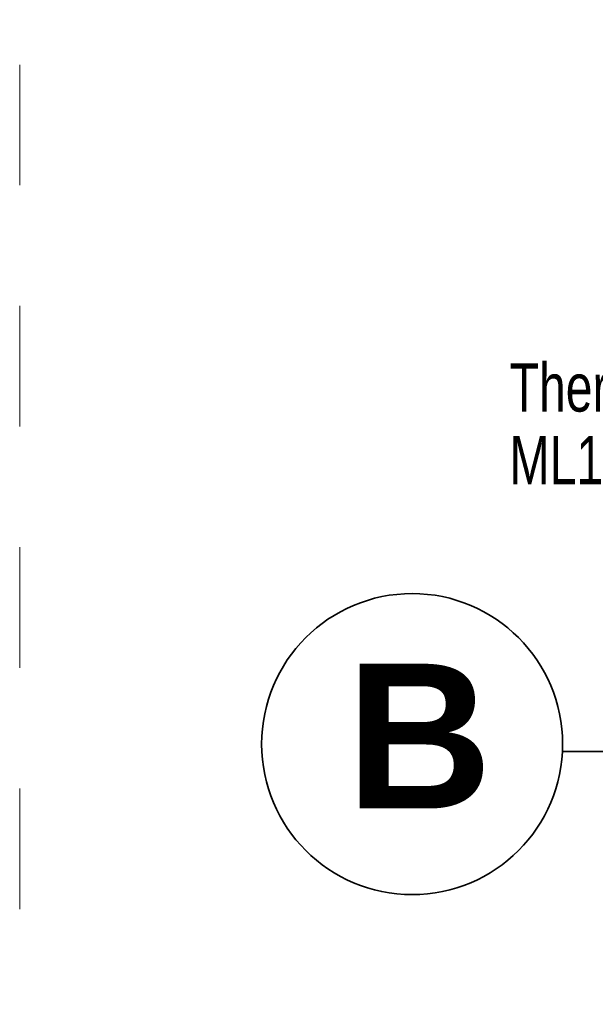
# Model space of a CAD drawing. Header units: metres. Extents: x 1316.5 to 1415.3, y -94.1 to -52.
# Tile 406 of 656: x 1399.8 to 1400.3, y -73.7 to -72.9. Entities that reach past the tile are written whole.
import ezdxf

# ---------------------------------------------------------------- set-up
doc = ezdxf.new("R2010")
doc.units = ezdxf.units.M
for name, pattern in [('AUSGEZOGEN', [0]), ('STRICHLINIE_S4', [0.008, 0.006, -0.002]), ('STRICHPUNKT2_S5', [0.1, 0.07, -0.01, 0.01, -0.01])]:
    doc.linetypes.add(name, pattern=pattern)
for name, color, linetype, lineweight in [('XR$4$Achsen', 4, 'AUSGEZOGEN', 13), ('XR$4$Text 1_100', 3, 'AUSGEZOGEN', 18), ('XR$4$Wand Mauerwerk tr_1', 42, 'AUSGEZOGEN', 18)]:
    doc.layers.add(name, color=color, linetype=linetype, lineweight=lineweight)
doc.styles.add('ARIAL', font='arial.ttf')

msp = doc.modelspace()

# ---------------------------------------------------------------- linework, layer by layer
at = {"layer": 'XR$4$Achsen', "color": 4, "linetype": 'STRICHPUNKT2_S5', "lineweight": 35, "transparency": 33554687}
msp.add_line((1400.24931, -73.49537), (1404.51596, -73.49537), dxfattribs=at)
at = {"layer": 'XR$4$Achsen', "color": 4, "linetype": 'AUSGEZOGEN', "lineweight": 35, "transparency": 33554687}
msp.add_circle((1400.12473, -73.48916), 0.12474, dxfattribs=at)
at = {"layer": 'XR$4$Wand Mauerwerk tr_1', "color": 7, "linetype": 'STRICHLINIE_S4', "lineweight": 18, "transparency": 33554687}
msp.add_line((1399.79951, -77.42603), (1399.79951, -69.45103), dxfattribs=at)

# ---------------------------------------------------------------- texts
at = {"layer": 'XR$4$Achsen', "color": 4, "linetype": 'AUSGEZOGEN', "lineweight": 35, "transparency": 33554687, "insert": (1400.07005, -73.54255), "char_height": 0.12, "width": 0.186482, "attachment_point": 7, "style": 'ARIAL'}
msp.add_mtext('\\A1;{\\fArial|i0|b1;\\H0.120000;\\W1.000000;\\C4;B}\\P', dxfattribs=at)
at = {"layer": 'XR$4$Text 1_100', "color": 3, "linetype": 'AUSGEZOGEN', "lineweight": 18, "transparency": 33554687, "insert": (1400.20546, -73.17357), "char_height": 0.04, "width": 0.2486415, "attachment_point": 1, "line_spacing_factor": 0.903614, "style": 'ARIAL'}
msp.add_mtext('\\A1;{\\fArial|i0|b0;\\H0.040000;\\W0.714286;\\C3;Thermowand}\\P{\\fArial|i0|b0;\\H0.040000;\\W0.714286;\\C3;ML150}\\P', dxfattribs=at)

doc.saveas('drawing.dxf')
